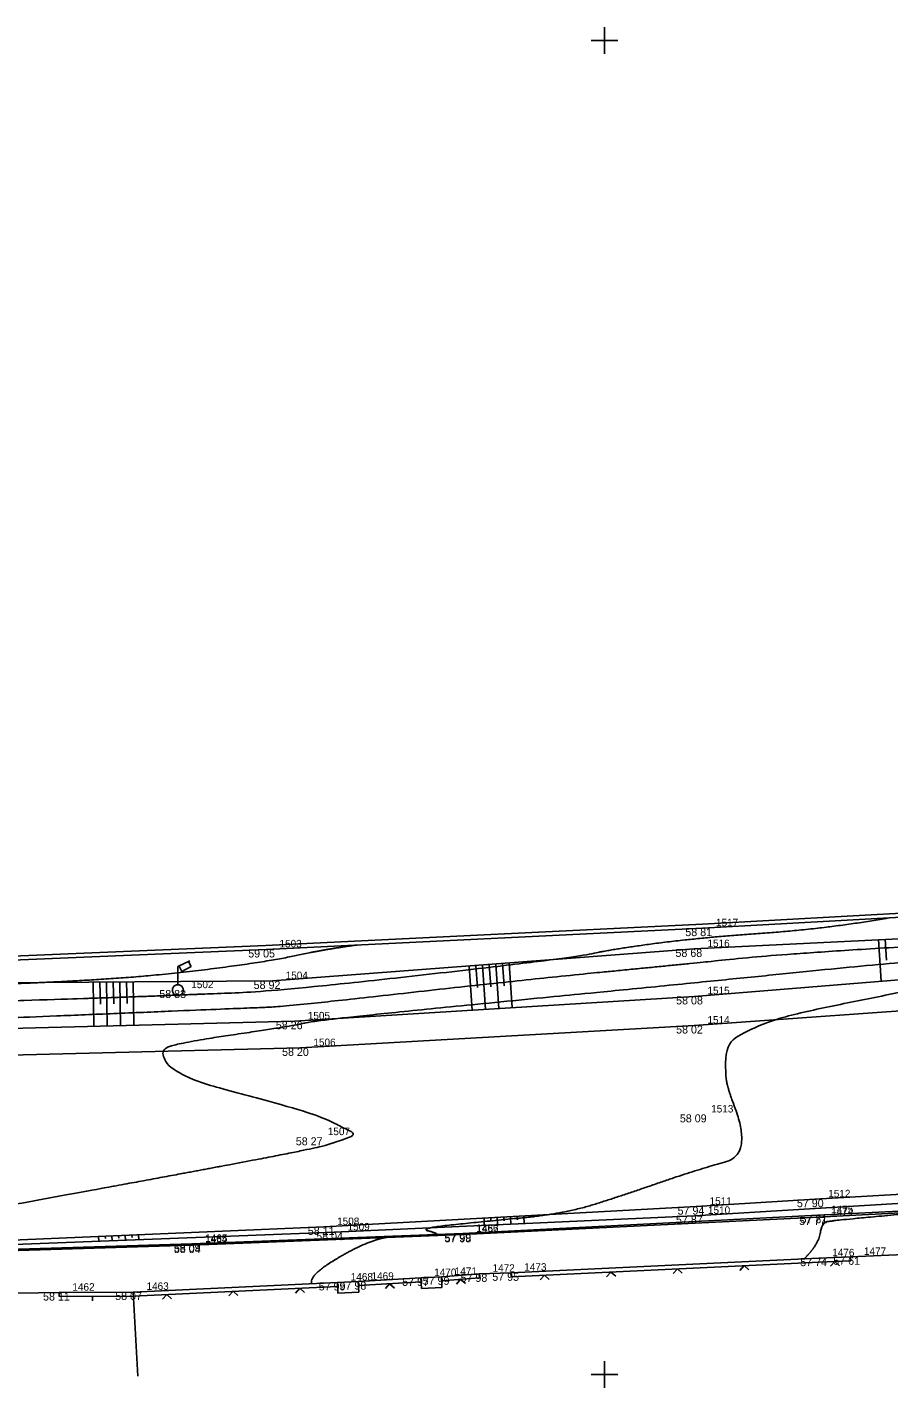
# Model space of a CAD drawing. Extents: x -704017 to -701500, y -1008977 to -1008450.
# Drawn here: x -702821.7 to -702789.3, y -1008800.5 to -1008749.5 of the extents above; entities that cross this region are included whole.
import ezdxf

# ---------------------------------------------------------------- set-up
doc = ezdxf.new("R2010")
doc.units = 0
for name, color, linetype in [('Z_body', 7, 'Continuous'), ('Z_body_cisla', 7, 'Continuous'), ('Z_body_vysky', 7, 'Continuous'), ('Z_chodnik', 7, 'Continuous'), ('Z_hekt_sit', 7, 'Continuous'), ('Z_komunikace', 7, 'Continuous'), ('Z_obruby', 7, 'Continuous'), ('Z_oploceni', 7, 'Continuous'), ('Z_site_znaky_pilire', 7, 'Continuous'), ('Z_site_znaky_VO', 7, 'Continuous'), ('Z_teren_hrany_paty', 7, 'Continuous'), ('Z_vrstevnice_hlavni', 7, 'Continuous'), ('Z_vrstevnice_vedlejsi', 7, 'Continuous'), ('Z_vstupy', 7, 'Continuous')]:
    doc.layers.add(name, color=color, linetype=linetype)

# ---------------------------------------------------------------- blocks, each defined once
blk = doc.blocks.new('POINT_DISPLAY')
blk.add_line((0, 0), (0, 0))
blk = doc.blocks.new('Z212')
for p, q in [((-0.17, 0.17), (0, 0)), ((0, 0), (0.17, 0.17))]:
    blk.add_line(p, q)
blk = doc.blocks.new('Z210')
blk.add_line((0, 0), (0, 0.17))
blk = doc.blocks.new('Z13')
for p, q in [((0, 0.88), (0.45, 1.1)), ((0.4, 1.07), (0.5, 0.88)), ((0, 0.2), (0, 0.88)), ((0.15, 0.7), (0.05, 0.9)), ((0.5, 0.88), (0.15, 0.7)), ((-0.2, 0.05), (-0.15, 0.15)), ((-0.2, -0.05), (-0.2, 0.05)), ((-0.15, 0.15), (-0.05, 0.2)), ((-0.05, 0.2), (0.05, 0.2)), ((0.05, 0.2), (0.15, 0.15)), ((0.15, 0.15), (0.2, 0.05)), ((0.2, 0.05), (0.2, -0.05)), ((-0.15, -0.15), (-0.2, -0.05)), ((-0.05, -0.2), (-0.15, -0.15)), ((0.05, -0.2), (-0.05, -0.2)), ((0.15, -0.15), (0.05, -0.2)), ((0.2, -0.05), (0.15, -0.15))]:
    blk.add_line(p, q)

msp = doc.modelspace()

# ---------------------------------------------------------------- linework, layer by layer
at = {"layer": 'Z_chodnik'}
for p, q in [((-702792, -1008794.1), (-702780.42, -1008793.49)), ((-702805.3, -1008794.75), (-702792, -1008794.1)), ((-702815.48, -1008795.15), (-702805.3, -1008794.75)), ((-702824.62, -1008795.43), (-702815.48, -1008795.15))]:
    msp.add_line(p, q, dxfattribs=at)
at = {"layer": 'Z_hekt_sit'}
for p, q in [((-702800, -1008749.5), (-702800, -1008750.5)), ((-702800.5, -1008750), (-702799.5, -1008750)), ((-702800, -1008799.5), (-702800, -1008800.5)), ((-702800.5, -1008800), (-702799.5, -1008800))]:
    msp.add_line(p, q, dxfattribs=at)
at = {"layer": 'Z_komunikace'}
for p, q in [((-702796.64, -1008786.92), (-702782.06, -1008785.88)), ((-702811.42, -1008787.76), (-702796.64, -1008786.92)), ((-702826.41, -1008788.13), (-702811.42, -1008787.76)), ((-702792.11, -1008793.43), (-702780.84, -1008792.8)), ((-702810.53, -1008794.47), (-702796.56, -1008793.71)), ((-702796.56, -1008793.71), (-702792.11, -1008793.43)), ((-702826.73, -1008795.16), (-702810.53, -1008794.47))]:
    msp.add_line(p, q, dxfattribs=at)
at = {"layer": 'Z_obruby'}
for p, q in [((-702792, -1008794.03), (-702780.41, -1008793.44)), ((-702805.31, -1008794.72), (-702792, -1008794.03)), ((-702815.48, -1008795.1), (-702805.31, -1008794.72)), ((-702824.62, -1008795.38), (-702815.48, -1008795.1))]:
    msp.add_line(p, q, dxfattribs=at)
at = {"layer": 'Z_oploceni'}
for p, q in [((-702796.33, -1008783.12), (-702782.4, -1008782.36)), ((-702796.32, -1008783.27), (-702782.39, -1008782.51)), ((-702812.7, -1008783.92), (-702796.33, -1008783.12)), ((-702812.69, -1008784.07), (-702796.32, -1008783.27)), ((-702825.84, -1008784.48), (-702812.7, -1008783.92)), ((-702825.83, -1008784.63), (-702812.69, -1008784.07)), ((-702803.51, -1008796.19), (-702791.96, -1008795.64)), ((-702803.5, -1008796.34), (-702791.95, -1008795.79)), ((-702791.96, -1008795.64), (-702790.77, -1008795.59)), ((-702791.95, -1008795.79), (-702790.76, -1008795.74)), ((-702790.77, -1008795.59), (-702790.76, -1008795.74)), ((-702806.12, -1008796.34), (-702804.7, -1008796.23)), ((-702804.69, -1008796.38), (-702804.7, -1008796.23)), ((-702803.51, -1008796.19), (-702803.5, -1008796.34)), ((-702817.68, -1008796.91), (-702810.02, -1008796.55)), ((-702817.68, -1008797.06), (-702810.01, -1008796.7)), ((-702809.24, -1008796.52), (-702806.89, -1008796.38)), ((-702809.23, -1008796.67), (-702806.88, -1008796.53)), ((-702806.11, -1008796.49), (-702804.69, -1008796.38)), ((-702820.46, -1008796.93), (-702817.68, -1008796.91)), ((-702820.46, -1008797.08), (-702820.46, -1008796.93)), ((-702820.46, -1008797.08), (-702817.68, -1008797.06)), ((-702817.68, -1008796.91), (-702817.5, -1008800.07))]:
    msp.add_line(p, q, dxfattribs=at)
at = {"layer": 'Z_site_znaky_pilire'}
for p, q in [((-702810.02, -1008796.55), (-702809.24, -1008796.52)), ((-702810, -1008796.95), (-702810.02, -1008796.55)), ((-702809.22, -1008796.92), (-702809.24, -1008796.52)), ((-702806.89, -1008796.38), (-702806.12, -1008796.34)), ((-702806.87, -1008796.78), (-702806.89, -1008796.38)), ((-702806.87, -1008796.78), (-702806.1, -1008796.74)), ((-702806.1, -1008796.74), (-702806.12, -1008796.34)), ((-702810, -1008796.95), (-702809.22, -1008796.92))]:
    msp.add_line(p, q, dxfattribs=at)
at = {"layer": 'Z_teren_hrany_paty'}
for p, q in [((-702796.64, -1008784.05), (-702782.24, -1008783.33)), ((-702812.46, -1008785.25), (-702796.64, -1008784.05)), ((-702789.72, -1008783.7), (-702789.62, -1008785.26)), ((-702789.47, -1008783.69), (-702789.42, -1008784.47)), ((-702803.58, -1008784.58), (-702803.47, -1008786.25)), ((-702805.08, -1008784.69), (-702804.96, -1008786.35)), ((-702804.83, -1008784.67), (-702804.77, -1008785.5)), ((-702804.58, -1008784.65), (-702804.46, -1008786.32)), ((-702804.33, -1008784.63), (-702804.27, -1008785.47)), ((-702804.08, -1008784.61), (-702803.97, -1008786.28)), ((-702803.83, -1008784.6), (-702803.77, -1008785.43)), ((-702796.64, -1008785.83), (-702782.34, -1008784.67)), ((-702826.94, -1008785.35), (-702812.46, -1008785.25)), ((-702819.18, -1008785.3), (-702819.15, -1008786.95)), ((-702818.93, -1008785.29), (-702818.91, -1008786.12)), ((-702818.68, -1008785.29), (-702818.65, -1008786.94)), ((-702818.43, -1008785.29), (-702818.41, -1008786.11)), ((-702818.18, -1008785.29), (-702818.15, -1008786.92)), ((-702817.93, -1008785.29), (-702817.91, -1008786.1)), ((-702817.68, -1008785.29), (-702817.65, -1008786.91)), ((-702811.63, -1008786.76), (-702796.64, -1008785.83)), ((-702825.93, -1008787.12), (-702811.63, -1008786.76)), ((-702796.62, -1008794.05), (-702780.62, -1008793.09)), ((-702810.14, -1008794.67), (-702796.62, -1008794.05)), ((-702804.52, -1008794.14), (-702804.51, -1008794.41)), ((-702804.27, -1008794.13), (-702804.27, -1008794.27)), ((-702804.03, -1008794.12), (-702804.01, -1008794.39)), ((-702803.78, -1008794.1), (-702803.77, -1008794.24)), ((-702803.53, -1008794.09), (-702803.51, -1008794.37)), ((-702803.28, -1008794.08), (-702803.27, -1008794.21)), ((-702803.03, -1008794.06), (-702803.01, -1008794.34)), ((-702826.69, -1008795.3), (-702810.14, -1008794.67)), ((-702817.98, -1008794.79), (-702817.97, -1008794.97)), ((-702817.73, -1008794.78), (-702817.72, -1008794.87)), ((-702817.48, -1008794.77), (-702817.47, -1008794.95)), ((-702818.98, -1008794.83), (-702818.97, -1008795.01)), ((-702818.73, -1008794.82), (-702818.72, -1008794.91)), ((-702818.48, -1008794.81), (-702818.47, -1008794.99)), ((-702818.23, -1008794.8), (-702818.22, -1008794.89))]:
    msp.add_line(p, q, dxfattribs=at)
at = {"layer": 'Z_vrstevnice_hlavni'}
for points in [[(-702810.978, -1008796.595), (-702811.112, -1008796.27), (-702808.693, -1008794.883), (-702807.344, -1008794.806), (-702806.327, -1008794.758), (-702806.276, -1008794.71), (-702806.959, -1008794.524), (-702804.708, -1008794.286), (-702801.491, -1008793.978), (-702799.164, -1008793.237), (-702796.536, -1008792.326), (-702794.421, -1008791.756), (-702795.885, -1008788.005), (-702794.21, -1008786.747), (-702789.49, -1008785.795), (-702785.2, -1008784.902), (-702782.749, -1008784.652), (-702782.337, -1008784.629), (-702782.062, -1008784.613), (-702770.197, -1008783.319), (-702768.265, -1008782.986), (-702755.748, -1008781.543), (-702752.48, -1008781.182), (-702741.084, -1008779.963), (-702737.36, -1008779.533), (-702737.291, -1008779.671), (-702731.882, -1008779.146), (-702724.962, -1008777.845), (-702724.216, -1008777.796), (-702722.768, -1008777.678), (-702721.392, -1008777.08), (-702720.097, -1008776.58)], [(-702876.857, -1008789.575), (-702876.224, -1008789.62), (-702874.473, -1008789.323), (-702869.963, -1008788.4), (-702862.492, -1008787.04), (-702860.905, -1008786.81), (-702860.821, -1008786.752), (-702848.152, -1008786.004), (-702845.586, -1008785.834), (-702828.276, -1008785.502), (-702826.853, -1008785.502), (-702824.086, -1008785.413), (-702820.734, -1008785.307), (-702816.738, -1008785.052), (-702812.602, -1008784.524), (-702810.521, -1008784.067), (-702809.28, -1008783.903)]]:
    msp.add_open_spline(points, degree=2, dxfattribs=at)
at = {"layer": 'Z_vrstevnice_vedlejsi'}
for points in [[(-702792.51, -1008795.666), (-702791.973, -1008795.127), (-702791.846, -1008794.286), (-702791.408, -1008794.246), (-702791.414, -1008794.229), (-702787.368, -1008793.856), (-702784.28, -1008793.67), (-702782.066, -1008793.524), (-702780.62, -1008793.09), (-702772.153, -1008792.133), (-702767.906, -1008791.138), (-702758.997, -1008789.613), (-702753.229, -1008788.335), (-702737.36, -1008785.45), (-702752.49, -1008783.43), (-702739.502, -1008782.109), (-702737.848, -1008782.001), (-702730.424, -1008780.461), (-702729.928, -1008779.268), (-702726.593, -1008778.945), (-702724.915, -1008778.629), (-702719.505, -1008778.272), (-702715.096, -1008777.912), (-702713.542, -1008777.53), (-702711.289, -1008777.006), (-702709.26, -1008775.688), (-702708.877, -1008775.374)], [(-702895.44, -1008792.968), (-702894.99, -1008793.421), (-702891.095, -1008793.674), (-702887.854, -1008793.12), (-702885.15, -1008792.086), (-702882.425, -1008791.825), (-702877.283, -1008791.473), (-702877.233, -1008791.489), (-702877.071, -1008791.469), (-702877.174, -1008791.696), (-702878.698, -1008792.196), (-702879.533, -1008792.454), (-702878.125, -1008792.474), (-702876.803, -1008793.874), (-702875.001, -1008795.359), (-702872.419, -1008795.445), (-702870.448, -1008795.591), (-702870.043, -1008795.517), (-702866.051, -1008795.37), (-702865.133, -1008794.063), (-702858.66, -1008793.493), (-702858.375, -1008794.627), (-702857.71, -1008794.47), (-702855.046, -1008794.178), (-702854.54, -1008792.77), (-702845.539, -1008790.895), (-702846.415, -1008793.768), (-702842.065, -1008793.89), (-702836.203, -1008794.152), (-702826.726, -1008794.462), (-702817.22, -1008792.73), (-702810.836, -1008791.53), (-702810.012, -1008791.268), (-702809.282, -1008791.014), (-702809.741, -1008790.775), (-702811.034, -1008790.153), (-702815.917, -1008788.91), (-702816.774, -1008787.892), (-702815.954, -1008787.56), (-702811.595, -1008786.927), (-702810.797, -1008786.708), (-702796.64, -1008785.326), (-702787.856, -1008784.431), (-702782.298, -1008784.113), (-702778.585, -1008783.894), (-702772.316, -1008783.211), (-702766.934, -1008782.282), (-702760.553, -1008781.546), (-702752.48, -1008780.657), (-702748.033, -1008780.181), (-702737.148, -1008778.925), (-702736.973, -1008779.272), (-702733.739, -1008778.451), (-702733.272, -1008778.196), (-702733.188, -1008777.825)], [(-702889.315, -1008791.864), (-702888.563, -1008792.621), (-702885.795, -1008791.562), (-702880.449, -1008791.051), (-702877.226, -1008790.83), (-702876.945, -1008790.918), (-702876.485, -1008790.815), (-702876.26, -1008790.831), (-702869.901, -1008789.751), (-702869.813, -1008789.733), (-702869.667, -1008789.707), (-702869.564, -1008789.692), (-702858.796, -1008787.873), (-702858.718, -1008787.819), (-702854.726, -1008787.583), (-702843.604, -1008786.846), (-702839.408, -1008786.766), (-702826.132, -1008786.766), (-702822.972, -1008786.664), (-702813.47, -1008786.267), (-702811.932, -1008786.211), (-702803.064, -1008785.211), (-702796.64, -1008784.584), (-702792.963, -1008784.209), (-702782.26, -1008783.598), (-702775.107, -1008783.176), (-702774.436, -1008783.103), (-702765.603, -1008781.578), (-702765.358, -1008781.55), (-702764.243, -1008781.427), (-702762.93, -1008781.19), (-702756.284, -1008780.11)], [(-702882.406, -1008790.653), (-702878.474, -1008790.276), (-702877.169, -1008790.187), (-702877.055, -1008790.223), (-702876.869, -1008790.181), (-702876.242, -1008790.226), (-702872.187, -1008789.537), (-702869.888, -1008789.067), (-702866.079, -1008788.373), (-702863.426, -1008787.988), (-702859.934, -1008787.398), (-702859.77, -1008787.286), (-702851.439, -1008786.794), (-702844.595, -1008786.34), (-702833.842, -1008786.134), (-702826.493, -1008786.134), (-702817.69, -1008785.85), (-702815.387, -1008785.754), (-702812.246, -1008785.639), (-702801.254, -1008784.4), (-702799.676, -1008784.054), (-702796.468, -1008783.63), (-702791.627, -1008783.29), (-702789.355, -1008782.89)]]:
    msp.add_open_spline(points, degree=2, dxfattribs=at)
at = {"layer": 'Z_vstupy'}
for p, q in [((-702786.67, -1008795.41), (-702790.77, -1008795.59)), ((-702804.7, -1008796.23), (-702803.51, -1008796.19)), ((-702823.58, -1008796.98), (-702820.46, -1008796.93))]:
    msp.add_line(p, q, dxfattribs=at)

# ---------------------------------------------------------------- block references
at = {"layer": 'Z_body'}
for p in [(-702796.32, -1008783.27), (-702812.69, -1008784.07), (-702796.64, -1008784.05), (-702816, -1008785.59), (-702812.46, -1008785.25), (-702796.64, -1008785.83), (-702811.63, -1008786.76), (-702796.64, -1008786.92), (-702811.42, -1008787.76), (-702796.5, -1008790.25), (-702810.88, -1008791.11), (-702796.56, -1008793.71), (-702792.11, -1008793.43), (-702796.62, -1008794.05), (-702792, -1008794.03), (-702792, -1008794.1), (-702810.53, -1008794.47), (-702810.14, -1008794.67), (-702805.31, -1008794.72), (-702805.3, -1008794.75), (-702815.48, -1008795.1), (-702815.48, -1008795.15), (-702791.96, -1008795.64), (-702790.77, -1008795.59), (-702804.7, -1008796.23), (-702803.51, -1008796.19), (-702810.02, -1008796.55), (-702809.24, -1008796.52), (-702806.89, -1008796.38), (-702806.12, -1008796.34), (-702820.46, -1008796.93), (-702817.68, -1008796.91)]:
    msp.add_blockref('POINT_DISPLAY', p, dxfattribs=at)
at = {"layer": 'Z_oploceni'}
for name, p, rotation in [('Z212', (-702791.36, -1008795.76), -177.60000000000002), ('Z212', (-702802.25, -1008796.28), -177.30000000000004), ('Z212', (-702799.76, -1008796.16), -177.30000000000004), ('Z212', (-702797.26, -1008796.04), -177.30000000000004), ('Z212', (-702794.76, -1008795.92), -177.30000000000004), ('Z212', (-702811.43, -1008796.77), -177.30000000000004), ('Z212', (-702808.06, -1008796.6), -176.6), ('Z212', (-702805.4, -1008796.43), -175.60000000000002), ('Z210', (-702819.21, -1008797.07), -179.60000000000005), ('Z212', (-702816.42, -1008797), -177.30000000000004), ('Z212', (-702813.93, -1008796.88), -177.30000000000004)]:
    msp.add_blockref(name, p, dxfattribs=dict(at, rotation=rotation))
at = {"layer": 'Z_site_znaky_VO'}
msp.add_blockref('Z13', (-702816, -1008785.59), dxfattribs=at)

# ---------------------------------------------------------------- texts
at = {"layer": 'Z_body_cisla'}
for s, p in [('1517', (-702795.82, -1008783.2)), ('1503', (-702812.19, -1008783.99)), ('1516', (-702796.14, -1008783.98)), ('1504', (-702811.96, -1008785.18)), ('1502', (-702815.5, -1008785.52)), ('1515', (-702796.14, -1008785.75)), ('1505', (-702811.13, -1008786.69)), ('1514', (-702796.14, -1008786.85)), ('1506', (-702810.92, -1008787.69)), ('1513', (-702796, -1008790.18)), ('1507', (-702810.38, -1008791.03)), ('1512', (-702791.61, -1008793.36)), ('1510', (-702796.12, -1008793.98)), ('1511', (-702796.06, -1008793.64)), ('1475', (-702791.5, -1008793.95)), ('1474', (-702791.5, -1008794.03)), ('1508', (-702810.03, -1008794.4)), ('1465', (-702814.98, -1008795.03)), ('1464', (-702814.98, -1008795.07)), ('1509', (-702809.64, -1008794.6)), ('1466', (-702804.81, -1008794.65)), ('1467', (-702804.8, -1008794.68)), ('1476', (-702791.46, -1008795.57)), ('1477', (-702790.27, -1008795.52)), ('1468', (-702809.52, -1008796.48)), ('1469', (-702808.74, -1008796.45)), ('1470', (-702806.39, -1008796.31)), ('1471', (-702805.62, -1008796.27)), ('1472', (-702804.2, -1008796.15)), ('1473', (-702803.01, -1008796.11)), ('1462', (-702819.96, -1008796.86)), ('1463', (-702817.18, -1008796.83))]:
    msp.add_text(s, height=0.28, dxfattribs=at).set_placement(p)
at = {"layer": 'Z_body_vysky'}
for s, p in [('58 81', (-702796.97, -1008783.57)), ('59 05', (-702813.365, -1008784.37)), ('58 68', (-702797.34, -1008784.35)), ('58 83', (-702816.7, -1008785.89)), ('58 92', (-702813.16, -1008785.55)), ('58 08', (-702797.315, -1008786.13)), ('58 26', (-702812.33, -1008787.06)), ('58 02', (-702797.315, -1008787.22)), ('58 20', (-702812.095, -1008788.06)), ('58 09', (-702797.175, -1008790.55)), ('58 27', (-702811.58, -1008791.41)), ('57 94', (-702797.26, -1008794.01)), ('57 90', (-702792.785, -1008793.73)), ('57 87', (-702797.32, -1008794.35)), ('57 77', (-702792.7, -1008794.4)), ('57 81', (-702792.65, -1008794.33)), ('58 11', (-702811.13, -1008794.77)), ('58 04', (-702810.815, -1008794.97)), ('57 99', (-702806.01, -1008795.02)), ('57 98', (-702806, -1008795.05)), ('58 09', (-702816.155, -1008795.4)), ('58 04', (-702816.155, -1008795.45)), ('57 74', (-702792.66, -1008795.94)), ('57 61', (-702791.42, -1008795.89)), ('57 98', (-702805.4, -1008796.53)), ('57 95', (-702804.21, -1008796.49)), ('57 99', (-702810.72, -1008796.85)), ('57 98', (-702809.94, -1008796.82)), ('57 97', (-702807.59, -1008796.68)), ('57 99', (-702806.82, -1008796.64)), ('58 11', (-702821.06, -1008797.23)), ('58 07', (-702818.355, -1008797.21))]:
    msp.add_text(s, height=0.3, dxfattribs=at).set_placement(p)

doc.saveas('drawing.dxf')
